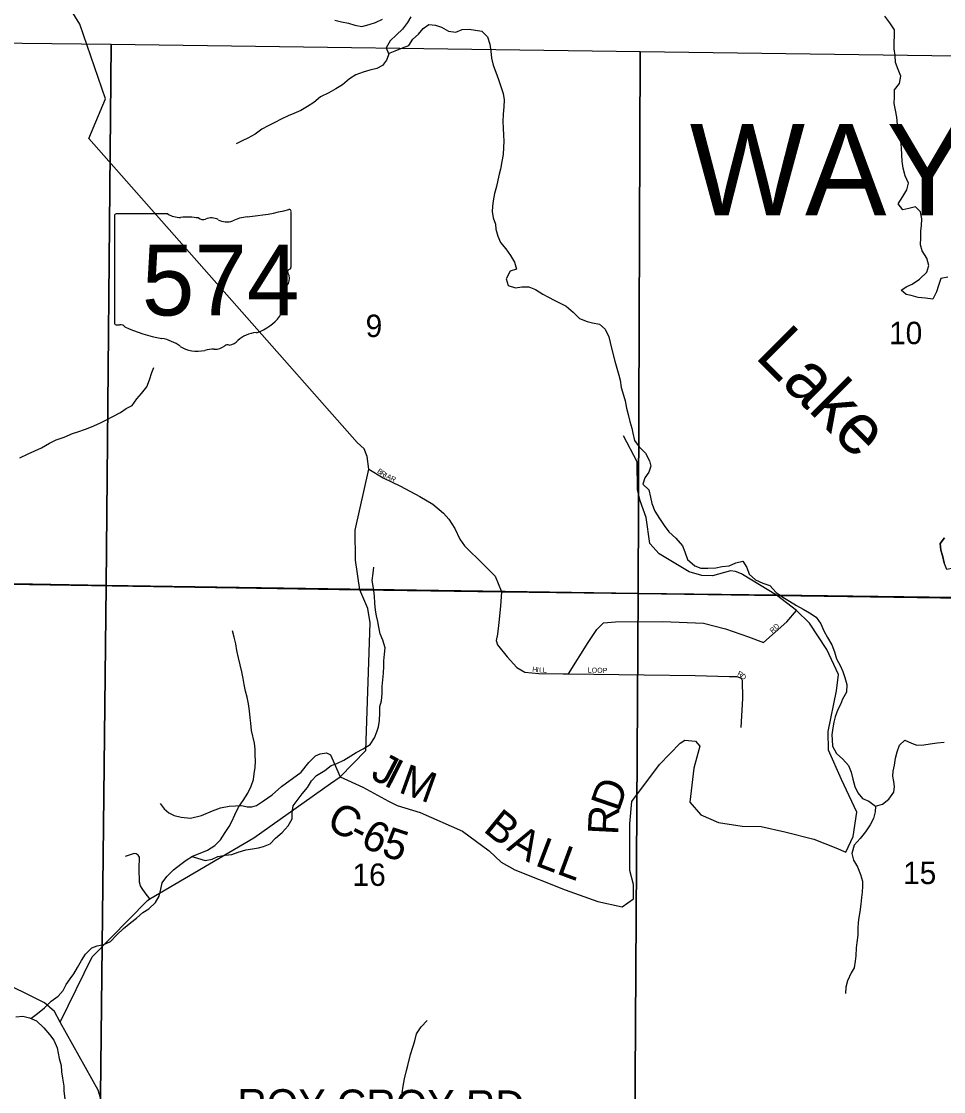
# Model space of a CAD drawing. Extents: x 2043100 to 2470832, y 443715 to 810583.
# Drawn here: x 2269408 to 2278495, y 686553 to 697100 of the extents above; entities that cross this region are included whole.
import ezdxf

# ---------------------------------------------------------------- set-up
doc = ezdxf.new("R2010")
doc.units = 0
for name, color, linetype in [('GM_X_County_Road', 7, 'Continuous'), ('GM_X_County_Road_Text', 7, 'Continuous'), ('GM_X_Major_Lake', 7, 'Continuous'), ('GM_X_Major_Lake_Text', 7, 'Continuous'), ('GM_X_Minor_River', 7, 'Continuous'), ('GM_X_Section', 7, 'Continuous'), ('GM_X_Section_Text', 7, 'Continuous'), ('GM_X_State_Location', 7, 'Continuous'), ('GM_X_State_Route', 7, 'Continuous'), ('GM_X_State_Shield', 7, 'Continuous'), ('GM_X_Township', 7, 'Continuous'), ('GM_X_Township_Road', 7, 'Continuous'), ('GM_X_Township_Road_Text', 7, 'Continuous'), ('GM_X_Township_ROW', 7, 'Continuous'), ('GM_X_Township_Subdivision', 7, 'Continuous'), ('GM_X_Township_Subdivision_Text', 7, 'Continuous'), ('GM_X_Township_Text', 7, 'Continuous')]:
    doc.layers.add(name, color=color, linetype=linetype)

msp = doc.modelspace()

# ---------------------------------------------------------------- linework, layer by layer
at = {"layer": 'GM_X_County_Road'}
for points in [[(2276514, 691649), (2276503, 691655), (2276445, 691680), (2276395, 691685), (2276218, 691635), (2276112, 691638), (2275987, 691674), (2275693, 691852), (2275602, 691956), (2275566, 692211), (2275506, 692374), (2275479, 692488), (2275475, 692759), (2275342, 693017)], [(2272550, 689656), (2272772, 689552), (2273027, 689416), (2273110, 689371), (2273338, 689304), (2273756, 689118), (2274016, 688927), (2274136, 688815), (2274269, 688739), (2274765, 688542), (2275088, 688426), (2275328, 688375), (2275439, 688454), (2275441, 688594), (2275404, 688731), (2275404, 689193), (2275423, 689412), (2275696, 689775), (2275901, 689986), (2275946, 690016), (2276052, 690005), (2276093, 689956), (2276034, 689740), (2275994, 689404), (2276104, 689279), (2276277, 689204), (2276511, 689169), (2276699, 689167), (2276931, 689114), (2277216, 689042), (2277435, 688955), (2277533, 688912), (2277603, 689067), (2277640, 689307), (2277490, 689629), (2277360, 689918), (2277358, 690102), (2277439, 690504), (2277459, 690662), (2277346, 690910), (2277174, 691168), (2277047, 691294), (2276850, 691444), (2276514, 691649)]]:
    msp.add_lwpolyline(points, dxfattribs=at)
at = {"layer": 'GM_X_Major_Lake'}
for points in [[(2272498, 697112), (2272564, 697096), (2272630, 697083), (2272694, 697063), (2272764, 697050), (2272834, 697068), (2272898, 697090), (2272968, 697123)], [(2273247, 697145), (2273214, 697088), (2273164, 697024), (2273103, 696966), (2273043, 696907), (2273003, 696841), (2273024, 696785), (2273092, 696811), (2273163, 696838), (2273225, 696864), (2273267, 696925), (2273320, 696975), (2273366, 697029), (2273422, 697070), (2273488, 697064), (2273548, 697043), (2273618, 697005), (2273688, 696995), (2273750, 697020), (2273820, 697024), (2273884, 697015), (2273944, 697005), (2274000, 696949), (2274024, 696875), (2274035, 696805), (2274041, 696737), (2274056, 696669), (2274084, 696599), (2274110, 696529), (2274131, 696459), (2274157, 696388), (2274166, 696326), (2274162, 696257), (2274154, 696185), (2274153, 696115), (2274157, 696049), (2274160, 695979), (2274162, 695919), (2274160, 695857), (2274155, 695787), (2274143, 695719), (2274128, 695644), (2274116, 695594), (2274104, 695536), (2274089, 695472), (2274069, 695404), (2274057, 695332), (2274050, 695277), (2274046, 695227), (2274058, 695163), (2274079, 695101), (2274083, 695051), (2274103, 694985), (2274130, 694921), (2274182, 694860), (2274229, 694794)], [(2278538, 694579), (2278469, 694567), (2278445, 694498), (2278425, 694434), (2278388, 694364), (2278316, 694373), (2278246, 694379), (2278176, 694397), (2278126, 694408), (2278076, 694450), (2278133, 694488), (2278185, 694509), (2278257, 694559), (2278330, 694628), (2278350, 694694), (2278329, 694766), (2278285, 694838), (2278269, 694898), (2278270, 694970), (2278272, 695036), (2278276, 695086), (2278281, 695154), (2278269, 695222), (2278219, 695272), (2278153, 695257), (2278095, 695243), (2278047, 695303), (2278092, 695373), (2278134, 695440), (2278151, 695506), (2278117, 695578), (2278097, 695652), (2278086, 695722), (2278084, 695784), (2278081, 695854), (2278073, 695920), (2278077, 695972), (2278098, 696040), (2278040, 696084), (2278034, 696156), (2278023, 696224), (2278009, 696290), (2278010, 696358), (2278010, 696426), (2278060, 696488), (2278075, 696561), (2278049, 696627), (2278020, 696695), (2278018, 696763), (2278008, 696831), (2278007, 696901), (2278011, 696951), (2278011, 697017), (2277964, 697087), (2277916, 697150)], [(2274229, 694794), (2274267, 694728), (2274287, 694658), (2274223, 694640), (2274186, 694563), (2274206, 694497), (2274276, 694474), (2274340, 694484), (2274408, 694483), (2274474, 694457), (2274545, 694411), (2274597, 694386), (2274665, 694350), (2274723, 694320), (2274775, 694293), (2274845, 694235), (2274906, 694171), (2274982, 694144), (2275036, 694130), (2275106, 694117), (2275162, 694067), (2275198, 693991), (2275209, 693935), (2275223, 693879), (2275256, 693751), (2275276, 693683), (2275295, 693615), (2275307, 693563), (2275319, 693493), (2275340, 693415), (2275358, 693359), (2275372, 693289), (2275387, 693227), (2275403, 693157), (2275422, 693091), (2275432, 693041), (2275450, 692971), (2275495, 692908), (2275557, 692844), (2275599, 692770), (2275610, 692718), (2275592, 692656), (2275552, 692602), (2275531, 692539), (2275591, 692482), (2275607, 692410), (2275620, 692348), (2275650, 692274), (2275695, 692200), (2275741, 692132), (2275789, 692068), (2275858, 692007), (2275922, 691931), (2275944, 691871), (2275973, 691797), (2276043, 691736), (2276103, 691712), (2276173, 691712), (2276251, 691715), (2276315, 691729), (2276383, 691736), (2276447, 691764), (2276516, 691781), (2276555, 691717), (2276579, 691651), (2276643, 691597), (2276713, 691564), (2276782, 691542), (2276844, 691470), (2276912, 691427), (2276978, 691387), (2277047, 691343), (2277113, 691306), (2277173, 691272), (2277241, 691228), (2277285, 691163), (2277316, 691093), (2277352, 691029), (2277393, 690955), (2277419, 690887), (2277441, 690817), (2277480, 690745), (2277502, 690693), (2277522, 690634), (2277541, 690564), (2277539, 690489), (2277500, 690419), (2277480, 690369), (2277452, 690319), (2277427, 690246), (2277415, 690194), (2277403, 690138), (2277394, 690070), (2277396, 690020), (2277402, 689956), (2277441, 689886), (2277503, 689830), (2277559, 689765), (2277584, 689701), (2277600, 689631), (2277622, 689561)], [(2279205, 691422), (2279188, 691454), (2279133, 691524), (2279077, 691579), (2279011, 691611), (2278968, 691673), (2278944, 691743), (2278934, 691793), (2278926, 691843), (2278863, 691865), (2278794, 691832), (2278718, 691780), (2278646, 691743), (2278590, 691713), (2278526, 691698), (2278500, 691764), (2278484, 691836), (2278469, 691888), (2278461, 691954), (2278505, 692011)], [(2278505, 692011), (2278461, 691954), (2278469, 691888), (2278484, 691836), (2278500, 691764)], [(2277622, 689561), (2277650, 689497), (2277695, 689441), (2277759, 689415), (2277825, 689367), (2277893, 689384), (2277957, 689434), (2278004, 689503), (2278012, 689559), (2278004, 689609), (2277995, 689661), (2277999, 689711), (2278011, 689771), (2278023, 689839), (2278038, 689901), (2278060, 689966), (2278112, 690016), (2278180, 689988), (2278232, 689967), (2278300, 689969), (2278364, 689981), (2278432, 689990), (2278502, 689998)]]:
    msp.add_lwpolyline(points, dxfattribs=at)
at = {"layer": 'GM_X_Minor_River'}
for points in [[(2273031, 696788), (2273007, 696717), (2272965, 696665), (2272911, 696636), (2272841, 696618), (2272775, 696601), (2272705, 696573), (2272640, 696533), (2272572, 696476), (2272506, 696434), (2272438, 696397), (2272357, 696355), (2272291, 696300), (2272229, 696260), (2272161, 696221), (2272092, 696193), (2272038, 696169), (2271968, 696136), (2271904, 696102), (2271840, 696071), (2271777, 696037), (2271713, 695988), (2271641, 695948), (2271589, 695926), (2271523, 695895)], [(2269393, 692798), (2269474, 692837), (2269542, 692869), (2269606, 692898), (2269686, 692944), (2269751, 692977), (2269829, 693003), (2269913, 693038), (2269965, 693056), (2270041, 693081), (2270099, 693103), (2270181, 693142), (2270252, 693176), (2270304, 693202), (2270386, 693245), (2270442, 693285), (2270500, 693316), (2270545, 693380), (2270591, 693432), (2270645, 693497), (2270672, 693567), (2270694, 693639), (2270713, 693690)], [(2271088, 688870), (2271145, 688854), (2271218, 688830), (2271289, 688845), (2271345, 688871), (2271417, 688884), (2271483, 688888), (2271545, 688912), (2271619, 688935), (2271685, 688945), (2271743, 688956), (2271795, 688968), (2271859, 688994), (2271912, 689049), (2271978, 689107), (2272036, 689172), (2272077, 689240), (2272075, 689300), (2272086, 689370), (2272126, 689422), (2272176, 689489), (2272227, 689549), (2272267, 689615), (2272317, 689668), (2272399, 689716), (2272462, 689765), (2272518, 689787), (2272586, 689820), (2272654, 689862), (2272706, 689894), (2272775, 689931), (2272845, 689975), (2272889, 690040), (2272912, 690098), (2272926, 690148), (2272936, 690210), (2272939, 690286), (2272941, 690348), (2272955, 690404), (2272962, 690477), (2272964, 690545), (2272970, 690611), (2272977, 690677), (2272981, 690741), (2272981, 690797), (2272986, 690865), (2272992, 690927), (2272971, 691003), (2272945, 691065), (2272929, 691129), (2272919, 691187), (2272906, 691243), (2272896, 691299), (2272890, 691367), (2272887, 691439), (2272877, 691515), (2272864, 691589), (2272874, 691662), (2272880, 691722)], [(2269501, 687274), (2269566, 687322), (2269636, 687377), (2269703, 687443), (2269769, 687494), (2269819, 687550), (2269850, 687609), (2269888, 687663), (2269924, 687713), (2269961, 687775), (2270001, 687846), (2270039, 687908), (2270102, 687969), (2270156, 687991), (2270222, 688001), (2270286, 688032), (2270350, 688098), (2270415, 688161), (2270487, 688219), (2270541, 688262), (2270606, 688318), (2270664, 688354), (2270730, 688415), (2270766, 688479), (2270781, 688547), (2270797, 688611), (2270842, 688674), (2270908, 688740), (2270980, 688795), (2271032, 688835), (2271093, 688874), (2271171, 688904), (2271241, 688933), (2271315, 688977), (2271370, 689035), (2271416, 689106), (2271456, 689164), (2271481, 689216), (2271511, 689279), (2271549, 689355), (2271592, 689423), (2271638, 689494), (2271672, 689564), (2271695, 689630), (2271703, 689684), (2271711, 689746), (2271714, 689808), (2271712, 689873), (2271712, 689927), (2271705, 689987), (2271677, 690111), (2271668, 690185), (2271664, 690235), (2271656, 690305), (2271645, 690373), (2271633, 690441), (2271616, 690499), (2271602, 690565), (2271592, 690625), (2271581, 690689), (2271565, 690759), (2271547, 690827), (2271532, 690901), (2271522, 690967), (2271506, 691031), (2271487, 691095)], [(2277825, 689367), (2277822, 689311), (2277806, 689243), (2277772, 689181), (2277726, 689113), (2277673, 689046), (2277615, 688980), (2277592, 688901), (2277606, 688835), (2277646, 688768), (2277677, 688694), (2277697, 688626), (2277697, 688576), (2277692, 688518), (2277686, 688467), (2277680, 688399), (2277669, 688325), (2277661, 688269), (2277655, 688219), (2277650, 688159), (2277650, 688093), (2277642, 688021), (2277633, 687969), (2277629, 687890), (2277625, 687838), (2277614, 687774), (2277584, 687724), (2277548, 687646), (2277531, 687583), (2277529, 687519)], [(2269354, 687289), (2269422, 687296), (2269488, 687280), (2269556, 687250), (2269631, 687181), (2269685, 687115), (2269727, 687059), (2269762, 686983), (2269770, 686931), (2269782, 686879), (2269801, 686809), (2269805, 686749)], [(2273159, 686541), (2273171, 686605), (2273183, 686677), (2273204, 686761), (2273216, 686811), (2273243, 686920), (2273267, 686990), (2273285, 687052), (2273302, 687122), (2273348, 687191), (2273406, 687255)], [(2269805, 686749), (2269813, 686685), (2269826, 686607), (2269828, 686557), (2269836, 686481)]]:
    msp.add_lwpolyline(points, dxfattribs=at)
at = {"layer": 'GM_X_Section'}
for points in [[(2270294, 696874), (2270245, 691539), (2264970, 691637), (2265025, 696934)], [(2275505, 696803), (2275486, 691463), (2270245, 691539), (2270294, 696874)], [(2280775, 696731), (2280753, 691387), (2275486, 691463), (2275505, 696803)], [(2264970, 691637), (2270245, 691539), (2270186, 686216), (2264918, 686308)], [(2270245, 691539), (2275486, 691463), (2275453, 686156), (2270186, 686216)], [(2275486, 691463), (2280753, 691387), (2280736, 686074), (2275453, 686156)]]:
    msp.add_lwpolyline(points, close=True, dxfattribs=at)
at = {"layer": 'GM_X_State_Route'}
for points in [[(2269791, 687236), (2270106, 687881), (2270652, 688435), (2270673, 688453), (2271697, 689055), (2272453, 689590), (2272550, 689656), (2272801, 689916), (2272844, 691173), (2272821, 691315), (2272743, 691497), (2272699, 691789), (2272697, 692085), (2272833, 692688), (2272814, 692813), (2272787, 692886), (2272716, 692951), (2270074, 695946), (2270238, 696338), (2269983, 697073), (2269426, 697980)], [(2269791, 687236), (2269733, 687341), (2269636, 687429), (2269149, 687669)], [(2270267, 686232), (2270165, 686566), (2269791, 687236)]]:
    msp.add_lwpolyline(points, dxfattribs=at)
at = {"layer": 'GM_X_State_Shield'}
for p, q in [((2270325, 695184), (2270325, 694127)), ((2270852, 695202), (2270342, 695202)), ((2272065, 694676), (2272065, 695228)), ((2272065, 694676), (2272065, 694676))]:
    msp.add_line(p, q, dxfattribs=at)
for centre, major_axis, start_param, end_param in [((2270345, 695186), (20.2, 0), 1.712693, 3.28349), ((2270973, 695325), (196, 0), 4.042523, 4.731795), ((2271038, 694609), (702, 0), 1.404758, 1.657858), ((2271197, 695192), (56.4, 0), 3.836095, 5.185415), ((2271280, 695070), (117, 0), 0.950623, 2.079405), ((2271680, 694879), (371, 0), 1.699011, 2.107814), ((2271445, 696643), (1845, 0), 4.814394, 5.042369), ((2272046, 695231), (19.4, 0), 6.141152, 7.989035), ((2271431, 695237), (141, 0), 4.081561, 5.145723), ((2272061, 694635), (30, 0), 1.883978, 3.671073), ((2272044, 694673), (20.7, 0), 5.05454, 6.418171), ((2271870, 694565), (180, 0), 5.934695, 6.695948), ((2271548, 694374), (462, 0), 5.101752, 6.440018), ((2272134, 694444), (131, 0), 2.387724, 3.262537), ((2270345, 694125), (20.3, 0), 3.00124, 4.508301), ((2270348, 694233), (155, 0), 4.665946, 4.897461), ((2270380, 694066), (56, 0), 0.519207, 1.627899), ((2271086, 695016), (1333, 0), 4.195997, 4.488961), ((2271743, 693831), (253, 0), 1.647645, 2.488434), ((2270689, 693653), (417, 0), 0.823519, 1.323587), ((2271140, 694061), (265, 0), 4.026481, 4.996735), ((2271312, 693982), (141, 0), 4.691044, 5.507374), ((2271440, 693880), (39.7, 0), 1.147584, 2.315152), ((2271423, 694025), (149, 0), 4.937069, 5.64225), ((2271293, 693696), (217, 0), 1.495662, 1.94098)]:
    msp.add_ellipse(centre, major_axis=major_axis, ratio=0.8, start_param=start_param, end_param=end_param, dxfattribs=at)
at = {"layer": 'GM_X_Township'}
for points in [[(2286381, 691321), (2276850, 691444), (2274138, 691479), (2272743, 691497), (2266029, 691606), (2265625, 691610), (2264826, 691636), (2264209, 691639), (2264161, 691638), (2260528, 691671), (2259078, 691690), (2259200, 695737), (2259396, 702227), (2259694, 702266), (2266418, 702131), (2267453, 702102), (2268357, 702066), (2274523, 701941), (2279304, 701805)], [(2258742, 671669), (2258826, 676651), (2258961, 683177), (2259026, 687905), (2259059, 688587), (2259078, 691690), (2260528, 691671), (2264161, 691638), (2264209, 691639), (2264826, 691636), (2265625, 691610), (2266029, 691606), (2272743, 691497), (2274138, 691479), (2276850, 691444), (2286381, 691321), (2287025, 691313), (2290215, 691284), (2290303, 691283), (2291310, 691274), (2291293, 689692), (2291155, 683246), (2291207, 678355), (2291163, 672835)]]:
    msp.add_lwpolyline(points, dxfattribs=at)
at = {"layer": 'GM_X_Township_Road'}
msp.add_lwpolyline([(2270673, 688453), (2270629, 688513), (2270597, 688554), (2270582, 688580), (2270572, 688618), (2270570, 688752), (2270571, 688862), (2270559, 688882), (2270540, 688897), (2270518, 688901), (2270431, 688870)], dxfattribs=at)
at = {"layer": 'GM_X_Township_ROW'}
msp.add_lwpolyline([(2270777, 689391), (2270816, 689340), (2270862, 689300), (2270914, 689275), (2270983, 689257), (2271073, 689249), (2271184, 689274), (2271291, 689320), (2271369, 689351), (2271457, 689367), (2271580, 689371), (2271632, 689360), (2271679, 689358), (2271725, 689371), (2271794, 689418), (2271878, 689476), (2271972, 689559), (2272165, 689700), (2272240, 689797), (2272305, 689862), (2272351, 689880), (2272415, 689891), (2272453, 689873), (2272468, 689841), (2272550, 689656)], dxfattribs=at)
at = {"layer": 'GM_X_Township_Subdivision'}
for points in [[(2272833, 692688), (2272972, 692601), (2273144, 692518), (2273335, 692419), (2273463, 692341), (2273566, 692254), (2273621, 692195), (2273680, 692102), (2273729, 691996), (2273776, 691933), (2273961, 691749), (2274076, 691631), (2274135, 691487)], [(2274135, 691487), (2274138, 691479), (2274128, 691338), (2274113, 691176), (2274098, 691060), (2274086, 690997), (2274098, 690956), (2274194, 690839), (2274289, 690732), (2274370, 690687), (2274507, 690672), (2274748, 690670)], [(2274748, 690670), (2274800, 690669), (2274994, 690978), (2275078, 691108), (2275144, 691172), (2275263, 691181), (2275729, 691186), (2276129, 691169), (2276345, 691114), (2276573, 691036), (2276722, 690978), (2276950, 691183), (2277047, 691294)], [(2274800, 690669), (2275544, 690659), (2276046, 690654), (2276381, 690643), (2276459, 690643), (2276500, 690626), (2276512, 690606), (2276514, 690426), (2276498, 690140)]]:
    msp.add_lwpolyline(points, dxfattribs=at)

# ---------------------------------------------------------------- texts
at = {"layer": 'GM_X_County_Road_Text'}
for s, rotation, p in [('J', 332.2558, (2272838, 689645)), ('I', 333.0582, (2272967, 689577)), ('M', 340.2879, (2273114, 689505)), ('D', 71.0029, (2275296, 689302)), ('C', 332.1904, (2272400, 689157)), ('B', 320.9026, (2273949, 689125)), ('R', 87.1105, (2275288, 689077)), ('-', 332.5719, (2272620, 689041)), ('6', 334.0467, (2272737, 688981)), ('5', 342.0969, (2272946, 688883)), ('A', 329.9417, (2274182, 688940)), ('L', 339.2081, (2274459, 688785)), ('L', 339.6931, (2274671, 688704))]:
    msp.add_text(s, height=300, rotation=rotation, dxfattribs=at).set_placement(p)
at = {"layer": 'GM_X_Major_Lake_Text'}
msp.add_text('Lake', height=499.9, rotation=315.0012, dxfattribs=at).set_placement((2276625, 693792))
at = {"layer": 'GM_X_Section_Text'}
for s, height, p in [('9', 221, (2272800, 693989)), ('10', 220.8, (2277957, 693919)), ('16', 220.8, (2272670, 688580)), ('15', 220.8, (2278095, 688598))]:
    msp.add_text(s, height=height, rotation=0, dxfattribs=at).set_placement(p)
at = {"layer": 'GM_X_State_Location'}
for s in ['s', 'r']:
    msp.add_text(s, height=0.0000833, dxfattribs=at).set_placement((2271176, 694586))
msp.add_text('574', height=0.0000833, rotation=0, dxfattribs=at).set_placement((2270822, 694513))
at = {"layer": 'GM_X_State_Shield'}
msp.add_text('574', height=696.1, dxfattribs=at).set_placement((2270595, 694202))
at = {"layer": 'GM_X_Township_Road_Text'}
msp.add_text('ROY CROY RD', height=300, rotation=359.6956, dxfattribs=at).set_placement((2271535, 686279))
at = {"layer": 'GM_X_Township_Subdivision_Text'}
for s, rotation, p in [('B', 326.2695, (2272909, 692657)), ('R', 326.2493, (2272941, 692635)), ('I', 332.335, (2272979, 692610)), ('A', 333.7217, (2273000, 692599)), ('R', 334.4658, (2273040, 692579)), ('RD', 42.8801, (2276809, 691068)), ('H', 353.626, (2274440, 690692)), ('I', 353.6286, (2274484, 690687)), ('L', 358.5179, (2274510, 690684)), ('L', 359.7142, (2274547, 690683)), ('LOOP', 358.4097, (2274989, 690683)), ('R', 334.0105, (2276458, 690656)), ('D', 314.3663, (2276489, 690641))]:
    msp.add_text(s, height=50, rotation=rotation, dxfattribs=at).set_placement(p)
at = {"layer": 'GM_X_Township_Text'}
msp.add_text('WAYNE', height=900, rotation=0, dxfattribs=at).set_placement((2275994, 695189))

doc.saveas('drawing.dxf')
